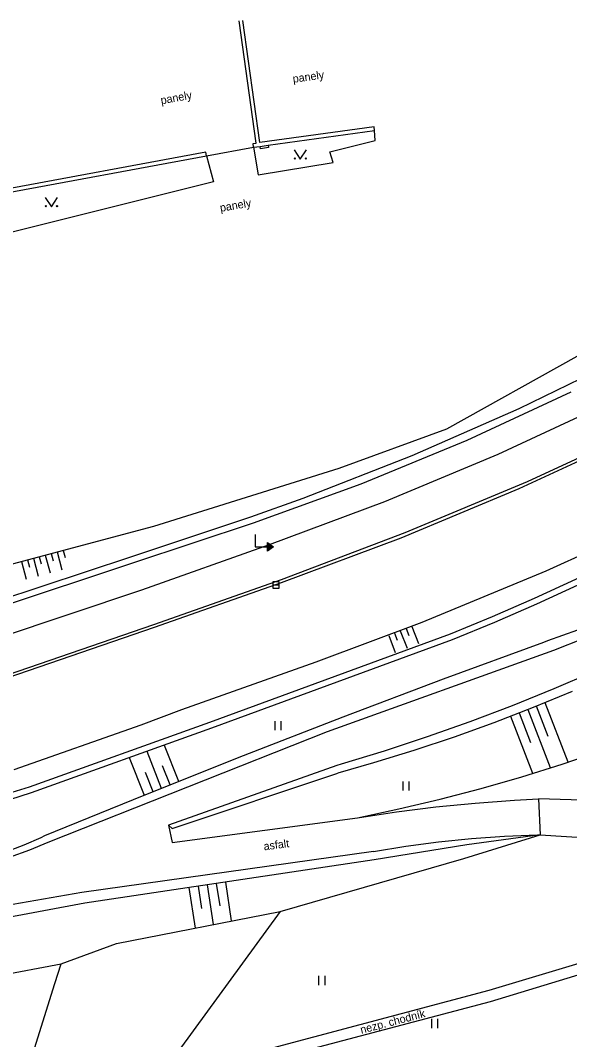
# Model space of a CAD drawing. Extents: x -538441 to -536770, y -1181008 to -1179809.
# Drawn here: x -538214.1 to -538169.5, y -1180452.7 to -1180370 of the extents above; entities that cross this region are included whole.
import ezdxf

# ---------------------------------------------------------------- set-up
doc = ezdxf.new("R2010")
doc.units = 0
for name, color, linetype in [('Vrstva 10', 7, 'Continuous'), ('Vrstva 11', 7, 'Continuous'), ('Vrstva 14', 7, 'Continuous'), ('Vrstva 15', 7, 'Continuous'), ('Vrstva 24', 7, 'Continuous'), ('Vrstva 27', 7, 'Continuous'), ('Vrstva 28', 7, 'Continuous'), ('Vrstva 36', 7, 'Continuous'), ('Vrstva 40', 7, 'Continuous'), ('Vrstva 7', 7, 'Continuous'), ('Vrstva 8', 7, 'Continuous')]:
    doc.layers.add(name, color=color, linetype=linetype)

msp = doc.modelspace()

# ---------------------------------------------------------------- linework, layer by layer
at = {"layer": 'Vrstva 10'}
for p, q in [((-538165.09, -1180403.8), (-538172.973, -1180407.43)), ((-538172.973, -1180407.43), (-538182.883, -1180411.596)), ((-538161.56, -1180410.16), (-538171.457, -1180414.698)), ((-538182.883, -1180411.596), (-538192.94, -1180415.39)), ((-538192.94, -1180415.39), (-538203.3, -1180419.06)), ((-538171.457, -1180414.698), (-538181.513, -1180418.87)), ((-538203.3, -1180419.06), (-538225.06, -1180426.53)), ((-538181.513, -1180418.87), (-538190.11, -1180422.1)), ((-538190.11, -1180422.1), (-538201.02, -1180425.96)), ((-538201.02, -1180425.96), (-538204.313, -1180427.196)), ((-538204.313, -1180427.196), (-538214.624, -1180430.83))]:
    msp.add_line(p, q, dxfattribs=at)
at = {"layer": 'Vrstva 11'}
for p, q in [((-538195.17, -1180380.27), (-538194.8, -1180382.52)), ((-538198.98, -1180380.96), (-538198.41, -1180383.09)), ((-538194.8, -1180382.52), (-538188.71, -1180381.51)), ((-538198.41, -1180383.09), (-538222.51, -1180389.11)), ((-538165.12, -1180397.34), (-538173.638, -1180401.522)), ((-538177.834, -1180404.052), (-538169.399, -1180400.136)), ((-538175.31, -1180405.196), (-538166.52, -1180401.11)), ((-538173.638, -1180401.522), (-538182.324, -1180405.341)), ((-538186.43, -1180407.603), (-538177.834, -1180404.052)), ((-538173.626, -1180407.992), (-538164.96, -1180403.98)), ((-538182.324, -1180405.341), (-538191.164, -1180408.79)), ((-538184.522, -1180409.044), (-538175.31, -1180405.196)), ((-538195.17, -1180410.78), (-538186.43, -1180407.603)), ((-538191.164, -1180408.79), (-538195.42, -1180410.3)), ((-538183.189, -1180411.997), (-538173.626, -1180407.992)), ((-538193.88, -1180412.52), (-538184.522, -1180409.044)), ((-538195.42, -1180410.3), (-538205.16, -1180413.56)), ((-538204.98, -1180414.03), (-538195.17, -1180410.78)), ((-538192.9, -1180415.63), (-538183.189, -1180411.997)), ((-538204.25, -1180416.21), (-538193.88, -1180412.52)), ((-538205.16, -1180413.56), (-538217.11, -1180417.52)), ((-538216.96, -1180418), (-538204.98, -1180414.03)), ((-538231.617, -1180425.383), (-538204.25, -1180416.21)), ((-538203.2, -1180419.24), (-538192.9, -1180415.63)), ((-538224.99, -1180426.72), (-538203.2, -1180419.24)), ((-538198.715, -1180426.955), (-538179.199, -1180419.776)), ((-538198.545, -1180427.425), (-538179.021, -1180420.244)), ((-538189.17, -1180427.73), (-538170.81, -1180421.1)), ((-538167.426, -1180422.807), (-538170.795, -1180424.256)), ((-538213.35, -1180432.203), (-538198.715, -1180426.955)), ((-538177.623, -1180426.93), (-538181.079, -1180428.155)), ((-538213.19, -1180432.677), (-538198.545, -1180427.425)), ((-538211.84, -1180436.7), (-538189.17, -1180427.73)), ((-538188.42, -1180430.48), (-538202.07, -1180435.32)), ((-538215.11, -1180432.765), (-538213.35, -1180432.203)), ((-538214.955, -1180433.24), (-538213.19, -1180432.677)), ((-538156.36, -1180433.667), (-538172.06, -1180433.18)), ((-538172.06, -1180433.18), (-538171.92, -1180436.1)), ((-538201.77, -1180436.72), (-538186.73, -1180434.72)), ((-538202.07, -1180435.32), (-538201.77, -1180436.72)), ((-538171.92, -1180436.1), (-538157.04, -1180437.04)), ((-538185.45, -1180437.47), (-538209.11, -1180440.8)), ((-538209.11, -1180440.8), (-538220.43, -1180442.74))]:
    msp.add_line(p, q, dxfattribs=at)
for points in [[(-538188.71, -1180381.51), (-538188.98, -1180380.65), (-538185.3, -1180379.72), (-538185.35, -1180378.91)], [(-538172.374, -1180416.897), (-538169.01, -1180415.348), (-538165.68, -1180413.726)], [(-538172.186, -1180417.361), (-538168.817, -1180415.81), (-538165.482, -1180414.186)], [(-538179.199, -1180419.776), (-538175.771, -1180418.374), (-538172.374, -1180416.897)], [(-538179.021, -1180420.244), (-538175.588, -1180418.839), (-538172.186, -1180417.361)], [(-538170.81, -1180421.1), (-538168.332, -1180420.146), (-538165.885, -1180419.118), (-538163.469, -1180418.016)], [(-538170.795, -1180424.256), (-538174.194, -1180425.63), (-538177.623, -1180426.93)], [(-538181.079, -1180428.155), (-538184.562, -1180429.304), (-538188.068, -1180430.377), (-538188.42, -1180430.48)], [(-538186.73, -1180434.72), (-538183.559, -1180434.242), (-538180.376, -1180433.844), (-538177.185, -1180433.525)], [(-538177.185, -1180433.525), (-538173.987, -1180433.286), (-538172.06, -1180433.18)], [(-538177.483, -1180436.413), (-538174.811, -1180436.219), (-538172.133, -1180436.106), (-538171.92, -1180436.1)], [(-538216.668, -1180438.461), (-538214.982, -1180437.927), (-538213.323, -1180437.318), (-538211.84, -1180436.7)], [(-538185.45, -1180437.47), (-538182.805, -1180437.038), (-538180.149, -1180436.686), (-538177.483, -1180436.413)], [(-538203.35, -1180456.99), (-538193.65, -1180454.33), (-538175.947, -1180449.642), (-538157.56, -1180444.05), (-538138.17, -1180438.27)], [(-538139.96, -1180437.98), (-538157.68, -1180443.23), (-538176.08, -1180448.74), (-538193.66, -1180453.43), (-538203.13, -1180456.21)]]:
    msp.add_lwpolyline(points, dxfattribs=at)
at = {"layer": 'Vrstva 14'}
for p, q in [((-538179.48, -1180403.14), (-538168.91, -1180397.23)), ((-538188.23, -1180406.32), (-538179.48, -1180403.14)), ((-538203.26, -1180411.04), (-538188.23, -1180406.32)), ((-538220.22, -1180415.57), (-538203.26, -1180411.04)), ((-538171.61, -1180420.456), (-538171.29, -1180420.34)), ((-538179.765, -1180423.449), (-538171.61, -1180420.456)), ((-538187.892, -1180426.517), (-538179.765, -1180423.449)), ((-538195.991, -1180429.661), (-538187.892, -1180426.517)), ((-538175.675, -1180427.016), (-538178.9, -1180428.177)), ((-538204.06, -1180432.878), (-538195.991, -1180429.661)), ((-538201.77, -1180435.59), (-538188.34, -1180431.1)), ((-538173.402, -1180431.394), (-538170.123, -1180430.37)), ((-538212.1, -1180436.17), (-538204.06, -1180432.878)), ((-538202.07, -1180435.32), (-538201.77, -1180435.59)), ((-538178.11, -1180438.03), (-538171.92, -1180436.1)), ((-538171.92, -1180436.1), (-538177.87, -1180436.93)), ((-538177.87, -1180436.93), (-538185.38, -1180438.13)), ((-538185.38, -1180438.13), (-538208.86, -1180441.66)), ((-538193.01, -1180442.34), (-538178.11, -1180438.03)), ((-538208.86, -1180441.66), (-538263.96, -1180452.01)), ((-538206.29, -1180444.92), (-538193.01, -1180442.34)), ((-538210.79, -1180446.59), (-538206.29, -1180444.92)), ((-538263.48, -1180456.42), (-538210.79, -1180446.59)), ((-538211.308, -1180448.193), (-538210.79, -1180446.59)), ((-538213.096, -1180453.896), (-538211.308, -1180448.193))]:
    msp.add_line(p, q, dxfattribs=at)
for points in [[(-538171.29, -1180420.34), (-538168.859, -1180419.46), (-538166.457, -1180418.504), (-538164.086, -1180417.475)], [(-538169.311, -1180424.469), (-538172.478, -1180425.78), (-538175.675, -1180427.016)], [(-538178.9, -1180428.177), (-538182.151, -1180429.262), (-538185.426, -1180430.272), (-538188.34, -1180431.1)], [(-538170.123, -1180430.37), (-538166.869, -1180429.27), (-538163.641, -1180428.094)], [(-538180.027, -1180433.212), (-538176.704, -1180432.342), (-538173.402, -1180431.394)], [(-538186.73, -1180434.72), (-538183.37, -1180434.005), (-538180.027, -1180433.212)], [(-538216.64, -1180437.918), (-538215.203, -1180437.46), (-538213.793, -1180436.927), (-538212.413, -1180436.32), (-538212.1, -1180436.17)], [(-538193.01, -1180442.34), (-538203.13, -1180456.21)]]:
    msp.add_lwpolyline(points, dxfattribs=at)
at = {"layer": 'Vrstva 15'}
for p, q in [((-538213.039, -1180413.652), (-538212.652, -1180415.101)), ((-538212.556, -1180413.523), (-538212.401, -1180414.103)), ((-538212.073, -1180413.394), (-538211.686, -1180414.843)), ((-538211.59, -1180413.265), (-538211.435, -1180413.845)), ((-538211.107, -1180413.136), (-538210.72, -1180414.585)), ((-538210.624, -1180413.007), (-538210.469, -1180413.587)), ((-538214.005, -1180413.91), (-538213.618, -1180415.359)), ((-538213.522, -1180413.781), (-538213.367, -1180414.361)), ((-538183.263, -1180419.547), (-538182.714, -1180420.943)), ((-538182.797, -1180419.364), (-538182.578, -1180419.923)), ((-538182.332, -1180419.181), (-538181.783, -1180420.577)), ((-538184.195, -1180419.908), (-538183.67, -1180421.313)), ((-538183.728, -1180419.73), (-538183.509, -1180420.288)), ((-538171.076, -1180430.677), (-538172.897, -1180425.947)), ((-538171.26, -1180428.11), (-538172.2, -1180425.668)), ((-538169.647, -1180430.214), (-538171.505, -1180425.386)), ((-538172.511, -1180431.124), (-538174.294, -1180426.492)), ((-538172.66, -1180428.649), (-538173.594, -1180426.221)), ((-538203.84, -1180429.324), (-538202.658, -1180432.313)), ((-538202.428, -1180428.817), (-538201.266, -1180431.754)), ((-538205.253, -1180429.831), (-538204.049, -1180432.874)), ((-538203.977, -1180431.017), (-538203.353, -1180432.593)), ((-538202.582, -1180430.466), (-538201.962, -1180432.033)), ((-538198.423, -1180443.392), (-538198.908, -1180440.164)), ((-538197.893, -1180441.867), (-538198.166, -1180440.052)), ((-538196.949, -1180443.105), (-538197.425, -1180439.941)), ((-538199.896, -1180443.678), (-538200.391, -1180440.387)), ((-538199.377, -1180442.09), (-538199.65, -1180440.275))]:
    msp.add_line(p, q, dxfattribs=at)
at = {"layer": 'Vrstva 24'}
msp.add_lwpolyline([(-538193.997, -1180380.108), (-538193.97, -1180380.3), (-538194.62, -1180380.39), (-538194.647, -1180380.198)], dxfattribs=at)
at = {"layer": 'Vrstva 27'}
msp.add_line((-538193.6, -1180415.82), (-538193.1, -1180415.82), dxfattribs=at)
msp.add_lwpolyline([(-538193.6, -1180416.07), (-538193.1, -1180416.07), (-538193.1, -1180415.57), (-538193.6, -1180415.57)], close=True, dxfattribs=at)
at = {"layer": 'Vrstva 28'}
for points in [[(-538195.05, -1180411.72), (-538195.05, -1180412.72), (-538193.55, -1180412.72)], [(-538194.05, -1180412.37), (-538193.55, -1180412.72), (-538194.05, -1180413.07), (-538194.05, -1180412.37)], [(-538193.98, -1180412.504), (-538193.672, -1180412.72), (-538193.98, -1180412.936), (-538193.98, -1180412.504)], [(-538193.91, -1180412.639), (-538193.794, -1180412.72), (-538193.91, -1180412.801), (-538193.91, -1180412.639)]]:
    msp.add_lwpolyline(points, dxfattribs=at)
at = {"layer": 'Vrstva 36'}
for p, q in [((-538193.428, -1180427.622), (-538193.428, -1180426.872)), ((-538192.928, -1180427.622), (-538192.928, -1180426.872)), ((-538183.042, -1180432.519), (-538183.042, -1180431.769)), ((-538182.542, -1180432.519), (-538182.542, -1180431.769)), ((-538189.869, -1180448.315), (-538189.869, -1180447.565)), ((-538189.369, -1180448.315), (-538189.369, -1180447.565)), ((-538180.716, -1180451.805), (-538180.716, -1180451.055)), ((-538180.216, -1180451.805), (-538180.216, -1180451.055))]:
    msp.add_line(p, q, dxfattribs=at)
for points in [[(-538191.875, -1180380.487), (-538191.375, -1180381.237), (-538190.875, -1180380.487)], [(-538212.078, -1180384.355), (-538211.578, -1180385.105), (-538211.078, -1180384.355)]]:
    msp.add_lwpolyline(points, dxfattribs=at)
for centre in [(-538191.825, -1180381.187), (-538190.926, -1180381.187), (-538212.028, -1180385.055), (-538211.129, -1180385.055)]:
    msp.add_circle(centre, 0.05, dxfattribs=at)
at = {"layer": 'Vrstva 7'}
for p, q in [((-538194.951, -1180379.937), (-538196.326, -1180370.01)), ((-538194.654, -1180379.896), (-538196.029, -1180369.969)), ((-538185.391, -1180378.613), (-538194.654, -1180379.896)), ((-538193.997, -1180380.108), (-538185.35, -1180378.91)), ((-538185.35, -1180378.91), (-538185.391, -1180378.613)), ((-538223.92, -1180385.58), (-538198.98, -1180380.96)), ((-538199.035, -1180380.665), (-538223.724, -1180385.239)), ((-538198.98, -1180380.96), (-538199.035, -1180380.665))]:
    msp.add_line(p, q, dxfattribs=at)
for points in [[(-538195.17, -1180380.27), (-538195.211, -1180379.973), (-538194.951, -1180379.937)], [(-538195.17, -1180380.27), (-538194.647, -1180380.198), (-538193.997, -1180380.108)]]:
    msp.add_lwpolyline(points, dxfattribs=at)
at = {"layer": 'Vrstva 8'}
msp.add_line((-538198.98, -1180380.96), (-538195.17, -1180380.27), dxfattribs=at)

# ---------------------------------------------------------------- texts
at = {"layer": 'Vrstva 40'}
for s, rotation, p in [('panely', 7.88575, (-538191.949, -1180375.041)), ('panely', 10.49588, (-538202.651, -1180376.792)), ('panely', 9.81117, (-538197.844, -1180385.519)), ('asfalt', 7.30924, (-538194.316, -1180437.372)), ('nezp. chodník', 14.64382, (-538186.42, -1180452.268))]:
    msp.add_text(s, height=0.65, rotation=rotation, dxfattribs=at).set_placement(p)

doc.saveas('drawing.dxf')
